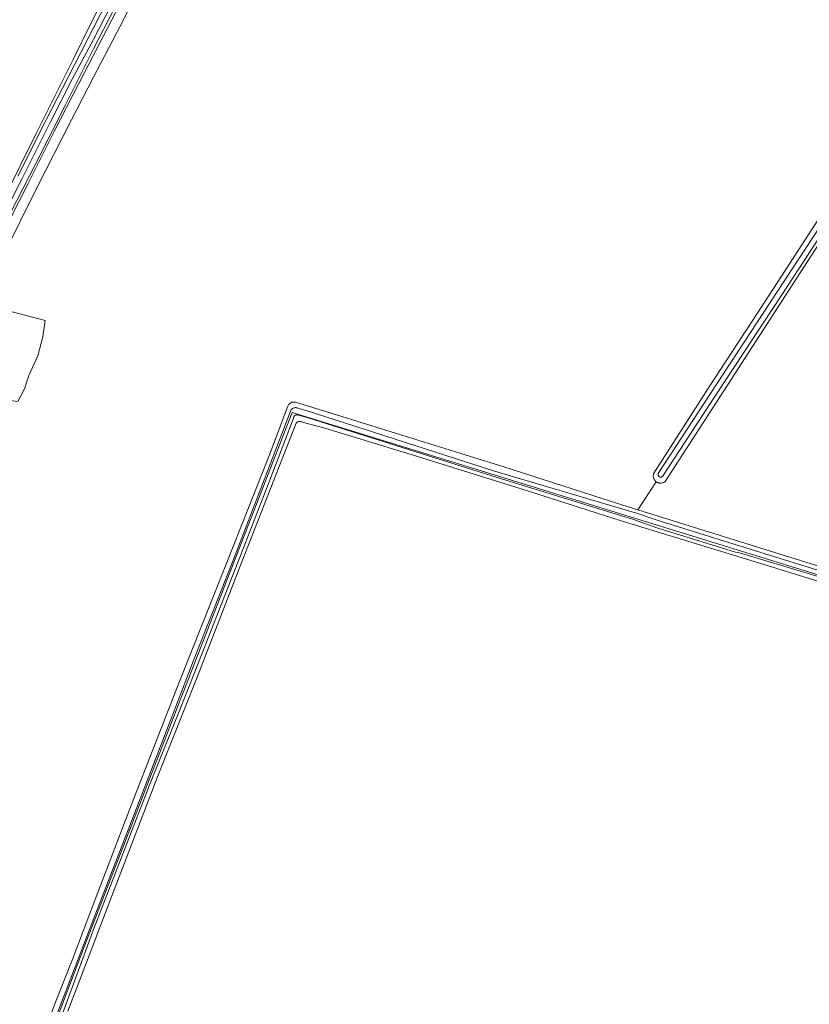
# Model space of a CAD drawing. Header units: metres. Extents: x 250001 to 257773, y 598992 to 609118.
# Tile 386 of 656: x 251979 to 252202, y 603407 to 603685. Entities that reach past the tile are written whole.
import ezdxf
from ezdxf.lldxf.tags import DXFTag

# ---------------------------------------------------------------- set-up
doc = ezdxf.new("R2010")
doc.units = ezdxf.units.M
for name, color, linetype, lineweight in [('B-WE-GR-BOUWLAND-GV', 252, 'Continuous', 13), ('B-WE-GR-GRAS-GV', 252, 'Continuous', 13), ('B-WE-GR-GROENVOORZIENING-GV', 252, 'Continuous', 18), ('B-WE-KG-GRENS_PERCEEL-G', 150, 'KG-PERCEEL', 18), ('B-WE-OG-WATER-GV', 252, 'Continuous', 18), ('B-WE-OG-WATER_SLOOT-GV', 252, 'Continuous', 18), ('B-WE-VH-VERHARDING_GESLOTEN-GV', 252, 'Continuous', 18), ('X-XX-AL-REFERENTIE-G', 7, 'Continuous', 18)]:
    doc.layers.add(name, color=color, linetype=linetype, lineweight=lineweight)
doc.styles.get("Standard").update_dxf_attribs({"font": 'NLCS-ISO.ttf'})
tags = doc.linetypes.add('KG-PERCEEL', pattern='A,5.5,-2,["P",Standard,S=1.8,R=0,X=-0.5,Y=-0.9],-2,5.5,-2,[5,NLCS.SHX,S=0.75,R=0,X=0,Y=0],-2', length=19).pattern_tags.tags
tags[6] = DXFTag(74, 10)

# ---------------------------------------------------------------- blocks, each defined once
blk = doc.blocks.new('BS2021-132-Xref-KAD-20210617')
at = {"layer": 'B-WE-KG-GRENS_PERCEEL-G', "flags": 128}
blk.add_lwpolyline([(252334.67, 603488.037), (252056.169, 603574.004), (251997.34, 603422.92), (251938.611, 603268.53)], dxfattribs=at)
blk = doc.blocks.new('BS2021-132-Xref-BGT-GRIJS-20210617-aangepast')
at = {"layer": 'B-WE-GR-BOUWLAND-GV', "flags": 128}
for points in [[(251910.584, 603708.481), (251882.962, 603655.282), (251905.98, 603637.379), (251933.481, 603618.734), (251939.641, 603616.832), (251952.389, 603617.991), (251961.12, 603616.535), (251966.263, 603618.617), (251966.3, 603618.685), (251966.476, 603619.045), (251966.638, 603619.411), (251966.707, 603619.58), (251974.821, 603634.772), (251983.768, 603652.936), (251994.104, 603673.679), (251999.313, 603684.265), (252011.272, 603707.961)], [(251983.672, 603392.473), (251989.371, 603407.674), (251994.071, 603419.57), (252000, 603435.039), (252010.715, 603463.169), (252024.118, 603497.469), (252037.484, 603531.074), (252049.742, 603561.987), (252054.891, 603575.769), (252054.902, 603575.798), (252054.966, 603575.95), (252055.045, 603576.096), (252055.137, 603576.234), (252055.243, 603576.363), (252055.359, 603576.482), (252055.487, 603576.59), (252055.624, 603576.685), (252055.768, 603576.767), (252055.92, 603576.836), (252056.078, 603576.889), (252056.239, 603576.928), (252056.402, 603576.952), (252056.567, 603576.959), (252056.731, 603576.951), (252056.894, 603576.928), (252057.052, 603576.889), (252067.486, 603573.7), (252115.98, 603558.662), (252149.381, 603547.918), (252153.906, 603546.505), (252159.1, 603554.389), (252159.029, 603554.439), (252158.891, 603554.556), (252158.764, 603554.685), (252158.649, 603554.825), (252158.547, 603554.974), (252158.458, 603555.132), (252158.384, 603555.297), (252158.324, 603555.467), (252158.28, 603555.643), (252158.251, 603555.821), (252158.239, 603556.001), (252158.242, 603556.182), (252158.261, 603556.362), (252158.296, 603556.54), (252158.347, 603556.713), (252158.412, 603556.882), (252158.414, 603556.886), (252174.019, 603581.296), (252190.981, 603607.207), (252209.504, 603635.709)], [(252019.629, 603707.611), (252007.437, 603683.085), (252000, 603668.835), (251993.696, 603656.756), (251983.929, 603637.537), (251974.621, 603618.659)], [(251977.366, 603602.431), (251986.256, 603599.997), (251985.621, 603595.446), (251984.245, 603590.049), (251981.705, 603584.439), (251980.435, 603580.735), (251978.53, 603577.137)], [(252226.686, 603655.017), (252199.768, 603613.548), (252161.586, 603554.464), (252161.405, 603554.337), (252161.248, 603554.245), (252161.085, 603554.168), (252160.915, 603554.105), (252160.562, 603554.026), (252160.382, 603554.009), (252160.201, 603554.009), (252160.02, 603554.025), (252159.842, 603554.056), (252159.667, 603554.104), (252159.497, 603554.166), (252159.333, 603554.243), (252159.177, 603554.334), (252159.1, 603554.389), (252153.906, 603546.505), (252207.128, 603529.885)], [(252204.447, 603526.404), (252181.874, 603533.369), (252149.195, 603543.393), (252120.912, 603552.444), (252091.317, 603561.622), (252065.332, 603569.564), (252058.704, 603571.385), (252058.695, 603571.389), (252058.571, 603571.438), (252058.44, 603571.472), (252058.307, 603571.491), (252058.172, 603571.494), (252058.038, 603571.481), (252057.906, 603571.452), (252057.779, 603571.408), (252057.657, 603571.35), (252057.543, 603571.277), (252057.438, 603571.192), (252057.345, 603571.095), (252057.263, 603570.988), (252041.942, 603531.74), (252029.229, 603499.12), (252018.036, 603470.998), (252003.822, 603433.791), (252000, 603423.617), (251992.7, 603404.712)]]:
    blk.add_lwpolyline(points, dxfattribs=at)
at = {"layer": 'B-WE-GR-GRAS-GV', "flags": 128}
blk.add_lwpolyline([(251977.366, 603602.431), (251974.016, 603603.269), (251973.98, 603603.278), (251965.977, 603569.526), (251964.243, 603562.955), (251964.391, 603562.992), (251964.666, 603563.061), (251969.005, 603566.871), (251973.45, 603577.772), (251978.53, 603577.137), (251980.435, 603580.735), (251981.705, 603584.439), (251984.245, 603590.049), (251985.621, 603595.446), (251986.256, 603599.997)], close=True, dxfattribs=at)
at = {"layer": 'B-WE-GR-GROENVOORZIENING-GV', "flags": 128}
for points in [[(252011.24, 603698.789), (252000, 603676.847), (251991.957, 603660.851), (251983.692, 603644.475), (251974.701, 603627.036)], [(251973.684, 603623.432), (251981.414, 603638.631), (251988.925, 603653.685), (251997.51, 603670.329), (252000, 603675.108), (252006.507, 603687.597)]]:
    blk.add_lwpolyline(points, dxfattribs=at)
at = {"layer": 'B-WE-OG-WATER-GV', "flags": 128}
for points in [[(252008.098, 603698.729), (252000, 603682.777), (251992.795, 603668.877), (251986.515, 603656.638), (251978.6, 603640.815)], [(251973.397, 603627.621), (251979.761, 603640.232), (251987.675, 603656.05), (251993.948, 603668.277), (252000, 603679.463), (252009.434, 603698.047)], [(252211.614, 603636.093), (252193.294, 603608.136), (252174.432, 603579.361), (252159.64, 603556.723), (252159.638, 603556.716), (252159.614, 603556.608), (252159.605, 603556.496), (252159.612, 603556.385), (252159.635, 603556.276), (252159.674, 603556.171), (252159.727, 603556.073), (252159.793, 603555.983), (252159.872, 603555.904), (252159.961, 603555.837), (252160.059, 603555.783), (252160.163, 603555.744), (252160.273, 603555.72), (252160.384, 603555.711), (252160.495, 603555.719), (252160.604, 603555.743), (252160.709, 603555.782), (252160.807, 603555.835), (252160.896, 603555.902), (252175.687, 603578.54), (252194.549, 603607.314), (252212.873, 603635.277)], [(251989.62, 603399.55), (252000, 603427.734), (252016.246, 603469.852), (252024.597, 603490.342), (252029.604, 603503.284), (252040.908, 603531.904), (252050.116, 603555.624), (252056.401, 603572.162), (252056.604, 603572.767), (252056.644, 603572.836), (252056.724, 603572.945), (252056.816, 603573.045), (252056.919, 603573.132), (252057.031, 603573.207), (252057.152, 603573.269), (252057.279, 603573.316), (252057.41, 603573.347), (252057.545, 603573.363), (252060.372, 603572.567), (252112.618, 603556.085), (252152.633, 603543.715), (252159.225, 603541.405), (252181.485, 603534.535), (252182.579, 603534.282), (252225.229, 603521.485)], [(252225.68, 603522.915), (252182.893, 603536.231), (252159.593, 603543.463), (252153.528, 603545.559), (252113.06, 603557.518), (252060.052, 603574.555), (252057.736, 603575.23), (252057.593, 603575.291), (252057.444, 603575.336), (252057.291, 603575.365), (252057.135, 603575.379), (252056.98, 603575.377), (252056.825, 603575.359), (252056.673, 603575.325), (252056.525, 603575.276), (252056.383, 603575.212), (252056.249, 603575.134), (252056.123, 603575.042), (252056.007, 603574.938), (252055.902, 603574.822), (252055.899, 603574.818), (252048.717, 603556.165), (252039.512, 603532.451), (252028.207, 603503.83), (252023.198, 603490.883), (252012.639, 603463.534), (252000, 603430.669), (251988.222, 603400.093)]]:
    blk.add_lwpolyline(points, dxfattribs=at)
at = {"layer": 'B-WE-OG-WATER_SLOOT-GV', "flags": 128}
for points in [[(252011.272, 603707.961), (251999.313, 603684.265), (251994.104, 603673.679), (251983.768, 603652.936), (251974.821, 603634.772)], [(251974.701, 603627.036), (251983.692, 603644.475), (251991.957, 603660.851), (252000, 603676.847), (252011.24, 603698.789)], [(252009.434, 603698.047), (252000, 603679.463), (251993.948, 603668.277), (251987.675, 603656.05), (251979.761, 603640.232), (251973.397, 603627.621)], [(251978.6, 603640.815), (251986.515, 603656.638), (251992.795, 603668.877), (252000, 603682.777), (252008.098, 603698.729)], [(252209.504, 603635.709), (252190.981, 603607.207), (252174.019, 603581.296), (252158.414, 603556.886), (252158.412, 603556.882), (252158.347, 603556.713), (252158.296, 603556.54), (252158.261, 603556.362), (252158.242, 603556.182), (252158.239, 603556.001), (252158.251, 603555.821), (252158.28, 603555.643), (252158.324, 603555.467), (252158.384, 603555.297), (252158.458, 603555.132), (252158.547, 603554.974), (252158.649, 603554.825), (252158.764, 603554.685), (252158.891, 603554.556), (252159.029, 603554.439), (252159.1, 603554.389), (252159.177, 603554.334), (252159.333, 603554.243), (252159.497, 603554.166), (252159.667, 603554.104), (252159.842, 603554.056), (252160.02, 603554.025), (252160.201, 603554.009), (252160.382, 603554.009), (252160.562, 603554.026), (252160.915, 603554.105), (252161.085, 603554.168), (252161.248, 603554.245), (252161.405, 603554.337), (252161.586, 603554.464), (252199.768, 603613.548), (252226.686, 603655.017)], [(252212.873, 603635.277), (252194.549, 603607.314), (252175.687, 603578.54), (252160.896, 603555.902), (252160.807, 603555.835), (252160.709, 603555.782), (252160.604, 603555.743), (252160.495, 603555.719), (252160.384, 603555.711), (252160.273, 603555.72), (252160.163, 603555.744), (252160.059, 603555.783), (252159.961, 603555.837), (252159.872, 603555.904), (252159.793, 603555.983), (252159.727, 603556.073), (252159.674, 603556.171), (252159.635, 603556.276), (252159.612, 603556.385), (252159.605, 603556.496), (252159.614, 603556.608), (252159.638, 603556.716), (252159.64, 603556.723), (252174.432, 603579.361), (252193.294, 603608.136), (252211.614, 603636.093)], [(251992.7, 603404.712), (252000, 603423.617), (252003.822, 603433.791), (252018.036, 603470.998), (252029.229, 603499.12), (252041.942, 603531.74), (252057.263, 603570.988), (252057.345, 603571.095), (252057.438, 603571.192), (252057.543, 603571.277), (252057.657, 603571.35), (252057.779, 603571.408), (252057.906, 603571.452), (252058.038, 603571.481), (252058.172, 603571.494), (252058.307, 603571.491), (252058.44, 603571.472), (252058.571, 603571.438), (252058.695, 603571.389), (252058.704, 603571.385), (252065.332, 603569.564), (252091.317, 603561.622), (252120.912, 603552.444), (252149.195, 603543.393), (252181.874, 603533.369), (252204.447, 603526.404)], [(252207.128, 603529.885), (252153.906, 603546.505), (252149.381, 603547.918), (252115.98, 603558.662), (252067.486, 603573.7), (252057.052, 603576.889), (252056.894, 603576.928), (252056.731, 603576.951), (252056.567, 603576.959), (252056.402, 603576.952), (252056.239, 603576.928), (252056.078, 603576.889), (252055.92, 603576.836), (252055.768, 603576.767), (252055.624, 603576.685), (252055.487, 603576.59), (252055.359, 603576.482), (252055.243, 603576.363), (252055.137, 603576.234), (252055.045, 603576.096), (252054.966, 603575.95), (252054.902, 603575.798), (252054.891, 603575.769), (252049.742, 603561.987), (252037.484, 603531.074), (252024.118, 603497.469), (252010.715, 603463.169), (252000, 603435.039), (251994.071, 603419.57), (251989.371, 603407.674), (251983.672, 603392.473)], [(252225.229, 603521.485), (252182.579, 603534.282), (252181.485, 603534.535), (252159.225, 603541.405), (252152.633, 603543.715), (252112.618, 603556.085), (252060.372, 603572.567), (252057.545, 603573.363), (252057.41, 603573.347), (252057.279, 603573.316), (252057.152, 603573.269), (252057.031, 603573.207), (252056.919, 603573.132), (252056.816, 603573.045), (252056.724, 603572.945), (252056.644, 603572.836), (252056.604, 603572.767), (252056.401, 603572.162), (252050.116, 603555.624), (252040.908, 603531.904), (252029.604, 603503.284), (252024.597, 603490.342), (252016.246, 603469.852), (252000, 603427.734), (251989.62, 603399.55)], [(251988.222, 603400.093), (252000, 603430.669), (252012.639, 603463.534), (252023.198, 603490.883), (252028.207, 603503.83), (252039.512, 603532.451), (252048.717, 603556.165), (252055.899, 603574.818), (252055.902, 603574.822), (252056.007, 603574.938), (252056.123, 603575.042), (252056.249, 603575.134), (252056.383, 603575.212), (252056.525, 603575.276), (252056.673, 603575.325), (252056.825, 603575.359), (252056.98, 603575.377), (252057.135, 603575.379), (252057.291, 603575.365), (252057.444, 603575.336), (252057.593, 603575.291), (252057.736, 603575.23), (252060.052, 603574.555), (252113.06, 603557.518), (252153.528, 603545.559), (252159.593, 603543.463), (252182.893, 603536.231), (252225.68, 603522.915)]]:
    blk.add_lwpolyline(points, dxfattribs=at)
at = {"layer": 'B-WE-VH-VERHARDING_GESLOTEN-GV', "flags": 128}
for points in [[(251974.621, 603618.659), (251983.929, 603637.537), (251993.696, 603656.756), (252000, 603668.835), (252007.437, 603683.085), (252019.629, 603707.611)], [(252006.507, 603687.597), (252000, 603675.108), (251997.51, 603670.329), (251988.925, 603653.685), (251981.414, 603638.631), (251973.684, 603623.432)]]:
    blk.add_lwpolyline(points, dxfattribs=at)

msp = doc.modelspace()

# ---------------------------------------------------------------- block references
at = {"layer": 'X-XX-AL-REFERENTIE-G'}
for name in ['BS2021-132-Xref-BGT-GRIJS-20210617-aangepast', 'BS2021-132-Xref-KAD-20210617']:
    msp.add_blockref(name, (0, 0), dxfattribs=at)

doc.saveas('drawing.dxf')
